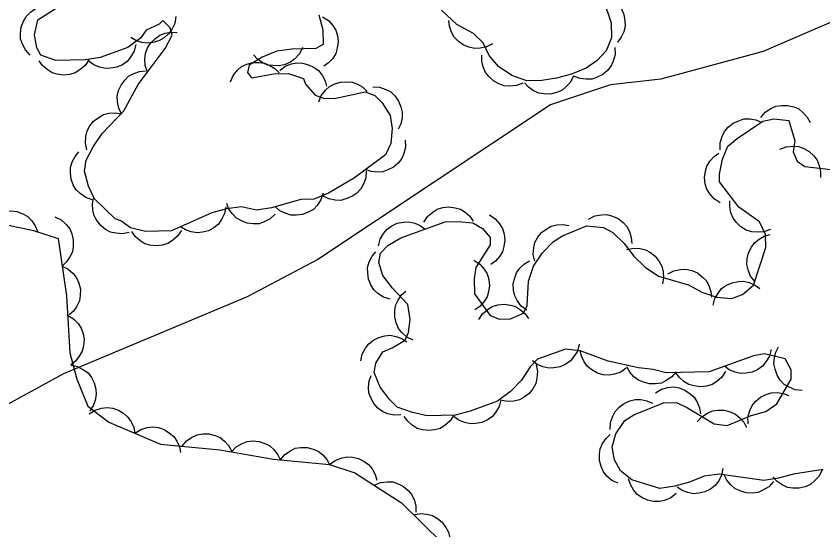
# Model space of a CAD drawing. Extents: x 336540 to 340074, y 5572036 to 5573747.
# Drawn here: x 337368.95 to 337417.78, y 5572748.05 to 5572779.12 of the extents above; entities that cross this region are included whole.
import ezdxf

# ---------------------------------------------------------------- set-up
doc = ezdxf.new("R2010")
doc.units = 0
doc.layers.add('Niveau 1', color=7, linetype='Continuous')
doc.layers.add('Niveau 44', color=7, linetype='Continuous')

msp = doc.modelspace()

# ---------------------------------------------------------------- linework, layer by layer
at = {"layer": 'Niveau 1'}
msp.add_lwpolyline([(337437.5, 5572790.4), (337435.46, 5572786.9), (337433.7, 5572785.1), (337430.89, 5572783.77), (337426.01, 5572783.2), (337418.61, 5572778.9), (337414.16, 5572776.99), (337407.96, 5572775.32), (337404.93, 5572774.98), (337401.29, 5572773.77), (337387.21, 5572764.4), (337382.93, 5572762.15), (337371.82, 5572757.5), (337367.71, 5572755.26)], dxfattribs=at)
at = {"layer": 'Niveau 44'}
for points in [[(337404.47, 5572780.17), (337404.96, 5572778.72), (337404.98, 5572777.82), (337404.66, 5572777.02), (337404.11, 5572776.45), (337403.45, 5572775.98), (337402.56, 5572775.62), (337401.66, 5572775.37), (337400.76, 5572775.24), (337399.86, 5572775.22), (337398.96, 5572775.53), (337398.15, 5572776.08), (337397.58, 5572776.74), (337397.22, 5572777.52), (337396.64, 5572778.07), (337395.62, 5572778.61), (337394.69, 5572779.48)], [(337404.39, 5572780.4), (337404.79, 5572780.29), (337405.14, 5572780.07), (337405.39, 5572779.86), (337405.59, 5572779.57), (337405.73, 5572779.23), (337405.79, 5572778.85), (337405.81, 5572778.53), (337405.72, 5572778.18), (337405.57, 5572777.85), (337405.35, 5572777.56)], [(337369.8, 5572776.77), (337369.51, 5572777.08), (337369.33, 5572777.44), (337369.22, 5572777.75), (337369.21, 5572778.1), (337369.26, 5572778.47), (337369.4, 5572778.82), (337369.55, 5572779.11), (337369.81, 5572779.36), (337370.11, 5572779.57), (337370.45, 5572779.7)], [(337373.69, 5572768.07), (337373.33, 5572768.84), (337373.08, 5572769.74), (337373.18, 5572770.42), (337373.61, 5572771.22), (337374.16, 5572772.02), (337375.47, 5572773.4), (337376.34, 5572775), (337377.97, 5572777.17), (337378.4, 5572777.97), (337378.28, 5572778.42), (337377.82, 5572778.86), (337377.6, 5572778.63), (337376.82, 5572778.27), (337376.49, 5572777.81), (337375.72, 5572777.23), (337374.04, 5572776.63), (337373.15, 5572776.49), (337371.35, 5572776.45), (337370.44, 5572776.77), (337370.2, 5572777.21), (337370.07, 5572778), (337370.27, 5572778.9), (337371.38, 5572779.6)], [(337378.61, 5572779.1), (337378.55, 5572778.69), (337378.37, 5572778.32), (337378.18, 5572778.05), (337377.91, 5572777.82), (337377.59, 5572777.64), (337377.22, 5572777.54), (337376.9, 5572777.49), (337376.55, 5572777.54), (337376.2, 5572777.66), (337375.89, 5572777.84)], [(337387.27, 5572779.2), (337387.52, 5572778.3), (337387.54, 5572777.4), (337387.09, 5572777.17), (337385.63, 5572777.13), (337384.73, 5572777), (337383.84, 5572776.64), (337383.06, 5572776.17), (337382.96, 5572775.72)], [(337387.5, 5572779.09), (337387.85, 5572778.86), (337388.12, 5572778.55), (337388.29, 5572778.27), (337388.39, 5572777.93), (337388.43, 5572777.57), (337388.38, 5572777.19), (337388.3, 5572776.87), (337388.11, 5572776.57), (337387.86, 5572776.3), (337387.57, 5572776.09)], [(337397.79, 5572777.46), (337397.42, 5572777.26), (337397.03, 5572777.18), (337396.7, 5572777.16), (337396.35, 5572777.24), (337396.01, 5572777.39), (337395.71, 5572777.62), (337395.47, 5572777.85), (337395.3, 5572778.16), (337395.18, 5572778.51), (337395.14, 5572778.86)], [(337376.9, 5572775.74), (337376.76, 5572776.13), (337376.74, 5572776.54), (337376.78, 5572776.87), (337376.91, 5572777.2), (337377.1, 5572777.51), (337377.38, 5572777.77), (337377.64, 5572777.97), (337377.97, 5572778.09), (337378.34, 5572778.16), (337378.7, 5572778.14)], [(337376.2, 5572777.4), (337376.09, 5572777), (337375.88, 5572776.65), (337375.67, 5572776.39), (337375.38, 5572776.19), (337375.05, 5572776.04), (337374.67, 5572775.97), (337374.35, 5572775.95), (337374, 5572776.03), (337373.66, 5572776.18), (337373.37, 5572776.39)], [(337386.28, 5572777.22), (337386.09, 5572776.85), (337385.82, 5572776.55), (337385.56, 5572776.34), (337385.24, 5572776.2), (337384.88, 5572776.12), (337384.5, 5572776.13), (337384.17, 5572776.17), (337383.85, 5572776.32), (337383.55, 5572776.53), (337383.31, 5572776.79)], [(337405.19, 5572777.22), (337405.2, 5572776.8), (337405.09, 5572776.41), (337404.96, 5572776.11), (337404.74, 5572775.84), (337404.46, 5572775.6), (337404.11, 5572775.43), (337403.81, 5572775.32), (337403.45, 5572775.31), (337403.09, 5572775.36), (337402.75, 5572775.48)], [(337399.62, 5572775.08), (337399.23, 5572774.93), (337398.82, 5572774.89), (337398.49, 5572774.91), (337398.16, 5572775.03), (337397.84, 5572775.21), (337397.56, 5572775.47), (337397.35, 5572775.72), (337397.22, 5572776.05), (337397.14, 5572776.41), (337397.14, 5572776.77)], [(337373.34, 5572776.49), (337373.12, 5572776.14), (337372.8, 5572775.88), (337372.53, 5572775.7), (337372.19, 5572775.6), (337371.82, 5572775.56), (337371.44, 5572775.62), (337371.13, 5572775.7), (337370.83, 5572775.89), (337370.55, 5572776.13), (337370.34, 5572776.43)], [(337381.92, 5572775.15), (337382.08, 5572775.54), (337382.35, 5572775.85), (337382.59, 5572776.07), (337382.91, 5572776.22), (337383.27, 5572776.32), (337383.65, 5572776.32), (337383.98, 5572776.29), (337384.3, 5572776.15), (337384.61, 5572775.96), (337384.87, 5572775.7)], [(337384.9, 5572775.84), (337385.23, 5572776.1), (337385.62, 5572776.24), (337385.94, 5572776.31), (337386.29, 5572776.28), (337386.65, 5572776.19), (337386.99, 5572776.01), (337387.25, 5572775.83), (337387.47, 5572775.55), (337387.65, 5572775.22), (337387.74, 5572774.88)], [(337382.96, 5572775.72), (337383.19, 5572775.39), (337384.54, 5572775.64), (337385.44, 5572775.66), (337386.35, 5572775.35), (337386.47, 5572775.01), (337387.05, 5572774.35), (337387.62, 5572774.14), (337388.29, 5572774.16), (337390.08, 5572774.54), (337390.65, 5572774.33), (337391.11, 5572773.89), (337391.58, 5572773.11), (337391.71, 5572772.33), (337391.62, 5572771.42), (337391.3, 5572770.74), (337389.42, 5572769.34), (337387.86, 5572768.41), (337386.97, 5572768.05), (337386.18, 5572768.03), (337384.4, 5572767.53), (337383.5, 5572767.4), (337382.59, 5572767.6), (337381.69, 5572767.47), (337380.8, 5572767.22), (337378.35, 5572766.15), (337376.77, 5572766.11), (337375.87, 5572766.32), (337375.29, 5572766.75), (337374.95, 5572766.86), (337373.69, 5572768.07)], [(337375.35, 5572773.18), (337375.16, 5572773.55), (337375.08, 5572773.95), (337375.07, 5572774.28), (337375.15, 5572774.62), (337375.3, 5572774.96), (337375.53, 5572775.26), (337375.76, 5572775.49), (337376.07, 5572775.66), (337376.42, 5572775.78), (337376.78, 5572775.81)], [(337402.68, 5572775.52), (337402.5, 5572775.14), (337402.22, 5572774.84), (337401.97, 5572774.63), (337401.65, 5572774.5), (337401.29, 5572774.41), (337400.9, 5572774.42), (337400.58, 5572774.46), (337400.26, 5572774.61), (337399.96, 5572774.82), (337399.71, 5572775.09)], [(337387.27, 5572773.94), (337387.42, 5572774.33), (337387.68, 5572774.65), (337387.92, 5572774.87), (337388.23, 5572775.03), (337388.59, 5572775.14), (337388.97, 5572775.15), (337389.29, 5572775.13), (337389.62, 5572775.01), (337389.94, 5572774.82), (337390.2, 5572774.57)], [(337390.53, 5572774.85), (337390.95, 5572774.83), (337391.33, 5572774.69), (337391.62, 5572774.54), (337391.88, 5572774.29), (337392.09, 5572773.99), (337392.23, 5572773.64), (337392.32, 5572773.32), (337392.31, 5572772.97), (337392.23, 5572772.61), (337392.08, 5572772.28)], [(337414.02, 5572772.99), (337414.29, 5572773.31), (337414.63, 5572773.53), (337414.93, 5572773.68), (337415.27, 5572773.73), (337415.64, 5572773.73), (337416.01, 5572773.63), (337416.32, 5572773.51), (337416.59, 5572773.28), (337416.83, 5572773.01), (337417.01, 5572772.69)], [(337373.23, 5572771.04), (337373.14, 5572771.45), (337373.17, 5572771.85), (337373.24, 5572772.18), (337373.41, 5572772.49), (337373.64, 5572772.77), (337373.95, 5572773), (337374.23, 5572773.17), (337374.57, 5572773.25), (337374.94, 5572773.28), (337375.3, 5572773.22)], [(337403.47, 5572766.44), (337404.49, 5572766.35), (337405.06, 5572766.03), (337405.75, 5572765.37), (337406.33, 5572764.6), (337407.02, 5572763.94), (337407.83, 5572763.39), (337409.64, 5572762.87), (337410.44, 5572762.44), (337411.35, 5572762.13), (337412.25, 5572762.04), (337412.92, 5572762.28), (337413.58, 5572762.86), (337414.32, 5572765.13), (337414.3, 5572765.91), (337413.94, 5572766.69), (337412.68, 5572767.57), (337411.52, 5572769.11), (337411.51, 5572769.56), (337411.71, 5572770.47), (337412.03, 5572771.27), (337412.58, 5572771.73), (337414.14, 5572772.78), (337414.81, 5572772.91), (337415.71, 5572772.82), (337416.08, 5572771.59), (337415.98, 5572770.91), (337416.22, 5572770.35), (337416.68, 5572770.03), (337418.26, 5572769.84)], [(337411.56, 5572771.04), (337411.56, 5572771.46), (337411.68, 5572771.85), (337411.82, 5572772.15), (337412.05, 5572772.41), (337412.34, 5572772.65), (337412.69, 5572772.8), (337413, 5572772.91), (337413.35, 5572772.91), (337413.71, 5572772.85), (337414.05, 5572772.72)], [(337392.49, 5572771.63), (337392.51, 5572771.21), (337392.41, 5572770.82), (337392.29, 5572770.51), (337392.07, 5572770.24), (337391.79, 5572769.99), (337391.45, 5572769.82), (337391.15, 5572769.7), (337390.8, 5572769.68), (337390.43, 5572769.72), (337390.09, 5572769.84)], [(337415.17, 5572771.08), (337415.56, 5572771.23), (337415.97, 5572771.26), (337416.3, 5572771.24), (337416.63, 5572771.12), (337416.95, 5572770.94), (337417.22, 5572770.67), (337417.43, 5572770.42), (337417.56, 5572770.09), (337417.64, 5572769.73), (337417.63, 5572769.37)], [(337373.56, 5572768.02), (337373.16, 5572768.15), (337372.83, 5572768.39), (337372.59, 5572768.62), (337372.41, 5572768.92), (337372.28, 5572769.27), (337372.24, 5572769.65), (337372.24, 5572769.97), (337372.35, 5572770.31), (337372.52, 5572770.64), (337372.75, 5572770.91)], [(337411.55, 5572767.84), (337411.2, 5572768.07), (337410.93, 5572768.38), (337410.76, 5572768.66), (337410.66, 5572768.99), (337410.62, 5572769.36), (337410.67, 5572769.74), (337410.75, 5572770.06), (337410.94, 5572770.35), (337411.19, 5572770.63), (337411.48, 5572770.84)], [(337390.14, 5572769.77), (337390.11, 5572769.35), (337389.97, 5572768.97), (337389.82, 5572768.68), (337389.57, 5572768.42), (337389.27, 5572768.21), (337388.91, 5572768.07), (337388.6, 5572767.98), (337388.25, 5572768), (337387.88, 5572768.08), (337387.56, 5572768.23)], [(337387.53, 5572768.41), (337387.4, 5572768.01), (337387.16, 5572767.68), (337386.94, 5572767.44), (337386.63, 5572767.26), (337386.29, 5572767.13), (337385.91, 5572767.09), (337385.58, 5572767.09), (337385.24, 5572767.2), (337384.91, 5572767.36), (337384.64, 5572767.6)], [(337375.8, 5572766.04), (337375.39, 5572765.96), (337374.99, 5572765.99), (337374.67, 5572766.06), (337374.36, 5572766.23), (337374.07, 5572766.46), (337373.84, 5572766.77), (337373.68, 5572767.05), (337373.6, 5572767.4), (337373.58, 5572767.77), (337373.64, 5572768.12)], [(337414.6, 5572766.23), (337414.21, 5572766.08), (337413.8, 5572766.05), (337413.47, 5572766.07), (337413.14, 5572766.19), (337412.82, 5572766.38), (337412.55, 5572766.65), (337412.34, 5572766.9), (337412.21, 5572767.22), (337412.14, 5572767.59), (337412.14, 5572767.95)], [(337381.65, 5572767.59), (337381.57, 5572767.18), (337381.38, 5572766.82), (337381.19, 5572766.55), (337380.92, 5572766.33), (337380.59, 5572766.15), (337380.22, 5572766.06), (337379.9, 5572766.01), (337379.55, 5572766.07), (337379.2, 5572766.2), (337378.9, 5572766.39)], [(337384.63, 5572767.15), (337384.33, 5572766.86), (337383.96, 5572766.68), (337383.65, 5572766.57), (337383.3, 5572766.56), (337382.93, 5572766.61), (337382.58, 5572766.75), (337382.29, 5572766.9), (337382.05, 5572767.16), (337381.83, 5572767.46), (337381.7, 5572767.8)], [(337393.62, 5572766.66), (337393.85, 5572767.01), (337394.16, 5572767.27), (337394.44, 5572767.45), (337394.77, 5572767.55), (337395.14, 5572767.59), (337395.52, 5572767.54), (337395.84, 5572767.46), (337396.13, 5572767.27), (337396.41, 5572767.03), (337396.62, 5572766.73)], [(337367.31, 5572766.74), (337367.61, 5572767.03), (337367.97, 5572767.21), (337368.28, 5572767.32), (337368.64, 5572767.34), (337369, 5572767.3), (337369.36, 5572767.16), (337369.65, 5572767.01), (337369.9, 5572766.75), (337370.11, 5572766.45), (337370.25, 5572766.12)], [(337371.3, 5572766.98), (337371.68, 5572766.8), (337371.98, 5572766.53), (337372.19, 5572766.27), (337372.32, 5572765.95), (337372.41, 5572765.59), (337372.4, 5572765.2), (337372.36, 5572764.88), (337372.21, 5572764.56), (337372, 5572764.26), (337371.73, 5572764.01)], [(337397.6, 5572767.1), (337397.95, 5572766.87), (337398.21, 5572766.56), (337398.39, 5572766.28), (337398.49, 5572765.94), (337398.53, 5572765.58), (337398.47, 5572765.2), (337398.39, 5572764.88), (337398.21, 5572764.58), (337397.96, 5572764.31), (337397.67, 5572764.1)], [(337403.6, 5572766.85), (337403.97, 5572767.04), (337404.37, 5572767.11), (337404.7, 5572767.12), (337405.04, 5572767.03), (337405.38, 5572766.88), (337405.68, 5572766.64), (337405.91, 5572766.41), (337406.07, 5572766.09), (337406.18, 5572765.74), (337406.21, 5572765.38)], [(337368.49, 5572766.49), (337370, 5572766.17), (337371.49, 5572765.68), (337371.99, 5572762.2), (337372.21, 5572758.76), (337372.62, 5572757.16), (337373.29, 5572755.54), (337374.56, 5572754.57), (337377.69, 5572753.24), (337381.27, 5572752.9), (337384.53, 5572752.34), (337387.92, 5572752), (337389.45, 5572751.5), (337392.27, 5572749.69), (337394.77, 5572747.22)], [(337415.49, 5572758.4), (337414.25, 5572758.71), (337413.57, 5572758.58), (337410.89, 5572757.61), (337408.3, 5572757.55), (337407.51, 5572757.76), (337406.61, 5572757.85), (337404.79, 5572758.25), (337403.09, 5572758.89), (337402.19, 5572758.98), (337400.51, 5572758.38), (337400.07, 5572757.91), (337399.53, 5572757.11), (337398.87, 5572756.42), (337398.09, 5572755.84), (337396.42, 5572755.24), (337395.52, 5572754.99), (337393.83, 5572754.95), (337392.93, 5572755.15), (337392.02, 5572755.47), (337391.56, 5572755.91), (337390.98, 5572756.68), (337390.62, 5572757.57), (337390.72, 5572758.14), (337391.15, 5572758.83), (337391.71, 5572759.06), (337392.49, 5572759.53), (337392.7, 5572759.99), (337392.79, 5572760.78), (337392.66, 5572761.68), (337391.73, 5572762.67), (337391.15, 5572763.44), (337390.91, 5572764.23), (337391.01, 5572764.79), (337391.45, 5572765.25), (337392.23, 5572765.72), (337394.91, 5572766.69), (337395.69, 5572766.71), (337396.6, 5572766.62), (337397.17, 5572766.29), (337397.63, 5572765.74), (337397.64, 5572765.29), (337396.77, 5572763.92), (337396.68, 5572763.24), (337396.7, 5572762.34), (337397.63, 5572761.01), (337398.2, 5572760.8), (337398.88, 5572760.81), (337399.66, 5572761.17), (337399.87, 5572761.63), (337399.95, 5572763.09), (337400.26, 5572764), (337400.81, 5572764.8), (337401.47, 5572765.49), (337402.02, 5572765.84), (337403.47, 5572766.44)], [(337390.88, 5572765.23), (337390.98, 5572765.64), (337391.19, 5572765.98), (337391.4, 5572766.24), (337391.69, 5572766.44), (337392.02, 5572766.6), (337392.4, 5572766.67), (337392.72, 5572766.69), (337393.07, 5572766.61), (337393.41, 5572766.46), (337393.7, 5572766.25)], [(337400.34, 5572764.3), (337400.25, 5572764.71), (337400.28, 5572765.12), (337400.35, 5572765.44), (337400.52, 5572765.75), (337400.75, 5572766.04), (337401.06, 5572766.27), (337401.34, 5572766.43), (337401.68, 5572766.51), (337402.05, 5572766.53), (337402.41, 5572766.47)], [(337378.95, 5572766.17), (337378.72, 5572765.81), (337378.41, 5572765.55), (337378.13, 5572765.37), (337377.8, 5572765.27), (337377.43, 5572765.23), (337377.05, 5572765.28), (337376.73, 5572765.36), (337376.43, 5572765.55), (337376.16, 5572765.8), (337375.95, 5572766.09)], [(337413.65, 5572763.07), (337413.39, 5572763.4), (337413.25, 5572763.78), (337413.17, 5572764.1), (337413.19, 5572764.45), (337413.27, 5572764.81), (337413.45, 5572765.15), (337413.63, 5572765.42), (337413.91, 5572765.64), (337414.23, 5572765.82), (337414.58, 5572765.92)], [(337405.9, 5572765.01), (337406.31, 5572765.1), (337406.71, 5572765.07), (337407.04, 5572765), (337407.34, 5572764.83), (337407.63, 5572764.6), (337407.86, 5572764.29), (337408.03, 5572764.01), (337408.1, 5572763.66), (337408.13, 5572763.29), (337408.07, 5572762.94)], [(337391.58, 5572762.01), (337391.19, 5572762.13), (337390.85, 5572762.36), (337390.6, 5572762.58), (337390.42, 5572762.88), (337390.28, 5572763.22), (337390.23, 5572763.6), (337390.22, 5572763.93), (337390.32, 5572764.27), (337390.49, 5572764.6), (337390.71, 5572764.88)], [(337371.73, 5572764.01), (337372.1, 5572763.83), (337372.4, 5572763.56), (337372.61, 5572763.3), (337372.75, 5572762.98), (337372.84, 5572762.62), (337372.83, 5572762.23), (337372.78, 5572761.91), (337372.63, 5572761.59), (337372.42, 5572761.29), (337372.16, 5572761.05)], [(337396.66, 5572764.36), (337397.01, 5572764.13), (337397.27, 5572763.82), (337397.45, 5572763.54), (337397.55, 5572763.2), (337397.59, 5572762.84), (337397.53, 5572762.46), (337397.45, 5572762.14), (337397.26, 5572761.84), (337397.02, 5572761.57), (337396.72, 5572761.36)], [(337399.85, 5572761.34), (337399.52, 5572761.59), (337399.28, 5572761.92), (337399.13, 5572762.21), (337399.06, 5572762.56), (337399.04, 5572762.93), (337399.13, 5572763.3), (337399.23, 5572763.61), (337399.44, 5572763.89), (337399.71, 5572764.15), (337400.02, 5572764.33)], [(337408.39, 5572763.54), (337408.76, 5572763.73), (337409.16, 5572763.81), (337409.49, 5572763.83), (337409.84, 5572763.75), (337410.18, 5572763.6), (337410.48, 5572763.36), (337410.71, 5572763.14), (337410.88, 5572762.83), (337411, 5572762.48), (337411.04, 5572762.12)], [(337411.13, 5572761.64), (337411.24, 5572762.04), (337411.45, 5572762.39), (337411.65, 5572762.65), (337411.94, 5572762.85), (337412.28, 5572763), (337412.66, 5572763.07), (337412.98, 5572763.09), (337413.32, 5572763.01), (337413.67, 5572762.86), (337413.96, 5572762.65)], [(337392.97, 5572759.53), (337392.59, 5572759.71), (337392.3, 5572759.99), (337392.09, 5572760.24), (337391.95, 5572760.57), (337391.86, 5572760.93), (337391.87, 5572761.31), (337391.92, 5572761.63), (337392.07, 5572761.95), (337392.28, 5572762.26), (337392.54, 5572762.5)], [(337396.95, 5572760.78), (337397.18, 5572761.13), (337397.49, 5572761.39), (337397.77, 5572761.57), (337398.11, 5572761.66), (337398.48, 5572761.7), (337398.86, 5572761.64), (337399.17, 5572761.56), (337399.47, 5572761.37), (337399.75, 5572761.12), (337399.95, 5572760.83)], [(337372.06, 5572761.04), (337372.42, 5572760.82), (337372.7, 5572760.53), (337372.89, 5572760.26), (337373, 5572759.92), (337373.06, 5572759.56), (337373.02, 5572759.17), (337372.95, 5572758.86), (337372.77, 5572758.55), (337372.54, 5572758.26), (337372.26, 5572758.04)], [(337389.81, 5572758.28), (337389.9, 5572758.69), (337390.09, 5572759.05), (337390.29, 5572759.31), (337390.57, 5572759.52), (337390.9, 5572759.69), (337391.27, 5572759.78), (337391.59, 5572759.82), (337391.94, 5572759.75), (337392.29, 5572759.62), (337392.59, 5572759.42)], [(337403.03, 5572759.28), (337402.92, 5572758.87), (337402.71, 5572758.53), (337402.5, 5572758.27), (337402.21, 5572758.07), (337401.88, 5572757.92), (337401.5, 5572757.85), (337401.18, 5572757.83), (337400.83, 5572757.91), (337400.49, 5572758.06), (337400.2, 5572758.27)], [(337416.52, 5572756.49), (337416.1, 5572756.53), (337415.73, 5572756.69), (337415.44, 5572756.85), (337415.2, 5572757.11), (337415, 5572757.42), (337414.88, 5572757.78), (337414.81, 5572758.1), (337414.84, 5572758.45), (337414.93, 5572758.81), (337415.1, 5572759.13)], [(337405.88, 5572757.84), (337405.54, 5572757.6), (337405.16, 5572757.47), (337404.83, 5572757.41), (337404.48, 5572757.44), (337404.13, 5572757.54), (337403.79, 5572757.74), (337403.53, 5572757.93), (337403.33, 5572758.21), (337403.16, 5572758.55), (337403.08, 5572758.9)], [(337414.64, 5572758.97), (337414.54, 5572758.56), (337414.33, 5572758.22), (337414.12, 5572757.96), (337413.84, 5572757.76), (337413.5, 5572757.6), (337413.12, 5572757.53), (337412.8, 5572757.51), (337412.46, 5572757.59), (337412.11, 5572757.74), (337411.82, 5572757.95)], [(337417.79, 5572751.7), (337416, 5572751.43), (337415.1, 5572751.18), (337414.2, 5572751.05), (337411.49, 5572751.43), (337410.59, 5572751.3), (337409.7, 5572750.94), (337408.81, 5572750.69), (337407.91, 5572750.56), (337406.21, 5572751.08), (337405.52, 5572751.63), (337405.16, 5572752.29), (337405.03, 5572753.08), (337405.24, 5572753.87), (337405.78, 5572754.67), (337406.34, 5572755.02), (337408.12, 5572755.74), (337408.91, 5572755.76), (337409.59, 5572755.44), (337411.19, 5572754.46), (337411.98, 5572754.37), (337413.43, 5572754.97), (337414.33, 5572755.22), (337414.99, 5572755.68), (337415.86, 5572757.17), (337415.85, 5572757.73), (337415.49, 5572758.4)], [(337372.26, 5572758.02), (337372.67, 5572757.94), (337373.03, 5572757.74), (337373.3, 5572757.55), (337373.51, 5572757.27), (337373.68, 5572756.94), (337373.77, 5572756.57), (337373.8, 5572756.24), (337373.74, 5572755.9), (337373.61, 5572755.55), (337373.41, 5572755.25)], [(337400.42, 5572758.04), (337400.5, 5572757.63), (337400.47, 5572757.22), (337400.4, 5572756.9), (337400.23, 5572756.59), (337400, 5572756.3), (337399.69, 5572756.08), (337399.41, 5572755.91), (337399.07, 5572755.83), (337398.7, 5572755.81), (337398.34, 5572755.87)], [(337408.9, 5572757.62), (337408.64, 5572757.3), (337408.3, 5572757.08), (337408, 5572756.93), (337407.65, 5572756.88), (337407.28, 5572756.88), (337406.91, 5572756.98), (337406.61, 5572757.1), (337406.33, 5572757.32), (337406.09, 5572757.6), (337405.92, 5572757.92)], [(337411.88, 5572757.63), (337411.66, 5572757.28), (337411.35, 5572757.02), (337411.07, 5572756.84), (337410.73, 5572756.74), (337410.36, 5572756.7), (337409.98, 5572756.76), (337409.67, 5572756.84), (337409.37, 5572757.02), (337409.09, 5572757.27), (337408.88, 5572757.56)], [(337392.24, 5572755.01), (337391.82, 5572754.99), (337391.43, 5572755.08), (337391.12, 5572755.21), (337390.85, 5572755.42), (337390.6, 5572755.7), (337390.42, 5572756.04), (337390.3, 5572756.34), (337390.28, 5572756.69), (337390.32, 5572757.06), (337390.44, 5572757.4)], [(337407.65, 5572756.35), (337408.01, 5572756.57), (337408.4, 5572756.66), (337408.73, 5572756.7), (337409.08, 5572756.64), (337409.42, 5572756.51), (337409.74, 5572756.29), (337409.98, 5572756.08), (337410.17, 5572755.78), (337410.31, 5572755.43), (337410.36, 5572755.08)], [(337413.25, 5572754.46), (337413.24, 5572754.88), (337413.35, 5572755.27), (337413.49, 5572755.58), (337413.71, 5572755.84), (337414, 5572756.08), (337414.34, 5572756.24), (337414.65, 5572756.35), (337415, 5572756.36), (337415.37, 5572756.31), (337415.71, 5572756.18)], [(337398.29, 5572755.91), (337398.18, 5572755.51), (337397.97, 5572755.16), (337397.76, 5572754.9), (337397.48, 5572754.7), (337397.14, 5572754.55), (337396.76, 5572754.48), (337396.44, 5572754.46), (337396.09, 5572754.54), (337395.75, 5572754.68), (337395.46, 5572754.9)], [(337404.91, 5572754.13), (337404.93, 5572754.54), (337405.06, 5572754.93), (337405.21, 5572755.22), (337405.45, 5572755.48), (337405.74, 5572755.7), (337406.1, 5572755.85), (337406.41, 5572755.94), (337406.76, 5572755.93), (337407.13, 5572755.86), (337407.46, 5572755.72)], [(337373.38, 5572755.07), (337373.73, 5572755.3), (337374.12, 5572755.41), (337374.45, 5572755.46), (337374.8, 5572755.41), (337375.15, 5572755.29), (337375.47, 5572755.09), (337375.72, 5572754.88), (337375.92, 5572754.59), (337376.07, 5572754.25), (337376.14, 5572753.9)], [(337410.17, 5572754.58), (337410.45, 5572754.89), (337410.79, 5572755.11), (337411.09, 5572755.25), (337411.44, 5572755.3), (337411.81, 5572755.29), (337412.17, 5572755.19), (337412.48, 5572755.06), (337412.75, 5572754.84), (337412.99, 5572754.56), (337413.16, 5572754.24)], [(337395.44, 5572754.99), (337395.21, 5572754.64), (337394.9, 5572754.37), (337394.62, 5572754.19), (337394.29, 5572754.1), (337393.92, 5572754.06), (337393.54, 5572754.11), (337393.22, 5572754.19), (337392.92, 5572754.38), (337392.65, 5572754.62), (337392.44, 5572754.92)], [(337376.14, 5572753.9), (337376.49, 5572754.13), (337376.88, 5572754.24), (337377.21, 5572754.29), (337377.56, 5572754.24), (337377.91, 5572754.12), (337378.23, 5572753.91), (337378.49, 5572753.71), (337378.68, 5572753.42), (337378.83, 5572753.08), (337378.9, 5572752.73)], [(337379, 5572753.12), (337379.27, 5572753.44), (337379.6, 5572753.66), (337379.9, 5572753.81), (337380.25, 5572753.86), (337380.62, 5572753.86), (337380.99, 5572753.76), (337381.29, 5572753.65), (337381.57, 5572753.42), (337381.81, 5572753.15), (337381.99, 5572752.83)], [(337405.39, 5572750.87), (337405.01, 5572751.04), (337404.71, 5572751.31), (337404.5, 5572751.56), (337404.35, 5572751.88), (337404.26, 5572752.24), (337404.26, 5572752.63), (337404.3, 5572752.95), (337404.44, 5572753.27), (337404.65, 5572753.58), (337404.91, 5572753.83)], [(337381.98, 5572752.78), (337382.27, 5572753.08), (337382.62, 5572753.28), (337382.93, 5572753.4), (337383.28, 5572753.43), (337383.65, 5572753.4), (337384.01, 5572753.27), (337384.3, 5572753.13), (337384.56, 5572752.89), (337384.79, 5572752.6), (337384.94, 5572752.27)], [(337384.94, 5572752.3), (337385.21, 5572752.62), (337385.55, 5572752.84), (337385.84, 5572752.99), (337386.19, 5572753.04), (337386.56, 5572753.04), (337386.93, 5572752.94), (337387.23, 5572752.82), (337387.51, 5572752.59), (337387.75, 5572752.32), (337387.92, 5572752)], [(337387.92, 5572752), (337388.25, 5572752.25), (337388.63, 5572752.4), (337388.96, 5572752.48), (337389.31, 5572752.46), (337389.67, 5572752.37), (337390.01, 5572752.19), (337390.28, 5572752.01), (337390.5, 5572751.74), (337390.68, 5572751.41), (337390.78, 5572751.07)], [(337411.73, 5572751.76), (337411.65, 5572751.35), (337411.45, 5572751), (337411.25, 5572750.73), (337410.97, 5572750.52), (337410.64, 5572750.35), (337410.27, 5572750.27), (337409.94, 5572750.24), (337409.6, 5572750.31), (337409.25, 5572750.44), (337408.95, 5572750.64)], [(337414.78, 5572750.97), (337414.5, 5572750.66), (337414.15, 5572750.45), (337413.85, 5572750.32), (337413.5, 5572750.28), (337413.13, 5572750.29), (337412.77, 5572750.41), (337412.47, 5572750.54), (337412.21, 5572750.77), (337411.97, 5572751.06), (337411.81, 5572751.38)], [(337417.73, 5572751.69), (337417.55, 5572751.31), (337417.27, 5572751.01), (337417.02, 5572750.8), (337416.7, 5572750.66), (337416.34, 5572750.57), (337415.95, 5572750.58), (337415.63, 5572750.62), (337415.31, 5572750.77), (337415, 5572750.98), (337414.76, 5572751.24)], [(337390.62, 5572750.75), (337391.01, 5572750.91), (337391.41, 5572750.96), (337391.74, 5572750.95), (337392.08, 5572750.84), (337392.4, 5572750.67), (337392.69, 5572750.41), (337392.9, 5572750.17), (337393.05, 5572749.84), (337393.14, 5572749.49), (337393.15, 5572749.13)], [(337408.89, 5572750.26), (337408.57, 5572750), (337408.19, 5572749.84), (337407.87, 5572749.76), (337407.52, 5572749.78), (337407.16, 5572749.85), (337406.82, 5572750.02), (337406.54, 5572750.2), (337406.32, 5572750.47), (337406.13, 5572750.79), (337406.02, 5572751.14)], [(337393.01, 5572748.96), (337393.42, 5572749.04), (337393.83, 5572749), (337394.15, 5572748.92), (337394.45, 5572748.75), (337394.74, 5572748.51), (337394.96, 5572748.2), (337395.12, 5572747.92), (337395.2, 5572747.57), (337395.21, 5572747.2), (337395.15, 5572746.85)]]:
    msp.add_lwpolyline(points, dxfattribs=at)

doc.saveas('drawing.dxf')
